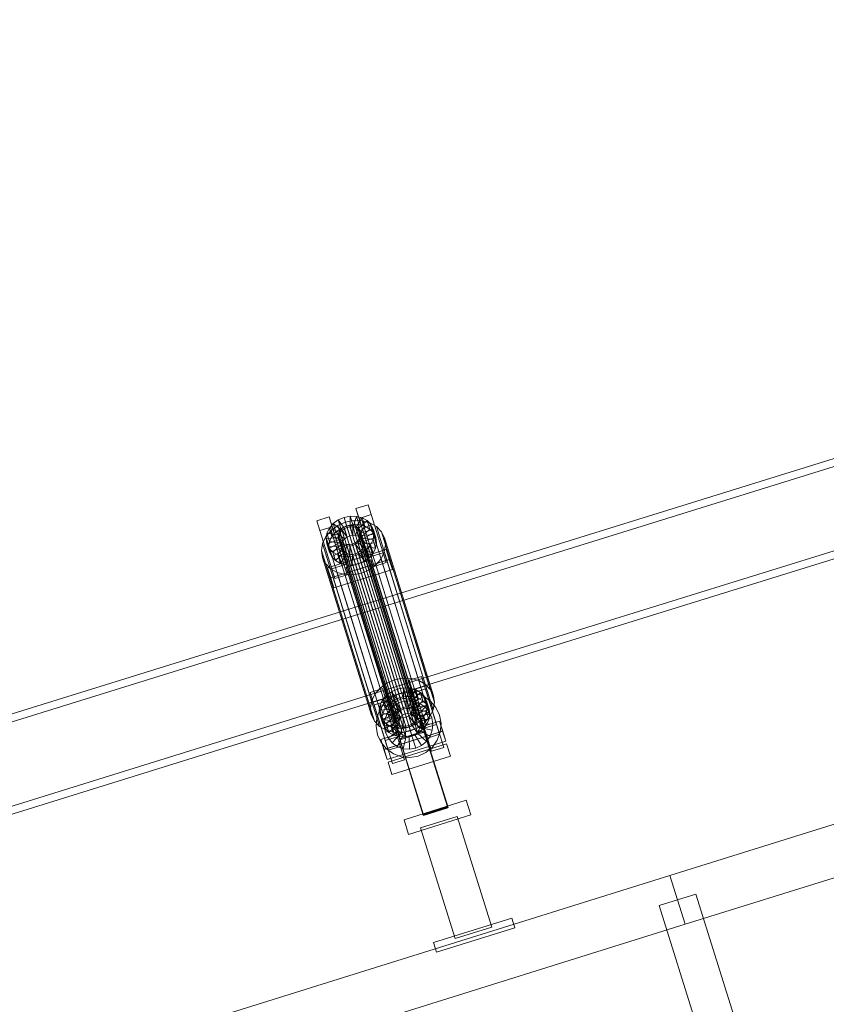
# Model space of a CAD drawing. Header units: millimetres. Extents: x -4395 to 65662, y -65530 to 6847.
# Tile 823 of 1034: x 22267 to 22898, y 2570 to 3340. Entities that reach past the tile are written whole.
import ezdxf

# ---------------------------------------------------------------- set-up
doc = ezdxf.new("R2010")
doc.units = ezdxf.units.MM
doc.layers.add('COTAS_P', color=1, linetype='Continuous', lineweight=0)
doc.layers.add('lateral_C02', color=7, linetype='Continuous', lineweight=0)
doc.dimstyles.new('R19_100', dxfattribs={"dimtxt": 250, "dimasz": 150, "dimexe": 150, "dimexo": 80, "dimgap": 100, "dimtad": 1, "dimtih": 1, "dimtoh": 1, "dimdsep": 46, "dimcen": 0.09, "dimadec": 0, "dimazin": 0, "dimtfac": 1, "dimtdec": 4, "dimtofl": 0, "dimtmove": 0, "dimatfit": 3, "dimfxl": 1, "dimtolj": 1, "dimtzin": 0, "dimarcsym": 0})

# ---------------------------------------------------------------- blocks, each defined once
blk = doc.blocks.new('DIM_R33_4')
at = {"layer": 'COTAS_P'}
for p, q in [((15248.37, 1279.09), (24311.82, 4109.09)), ((24311.82, 4109.09), (24155.23, 4107.34)), ((24311.82, 4109.09), (24182.05, 4021.43)), ((24580.07, 3250), (24311.82, 4109.09)), ((15248.37, 1279.09), (15378.14, 1366.76)), ((15248.37, 1279.09), (15404.97, 1280.85)), ((15516.62, 420), (15248.37, 1279.09))]:
    blk.add_line(p, q, dxfattribs=at)
blk.add_text('9495 P', height=250, rotation=17.34062, dxfattribs=at).set_placement((19750.29, 2789.55))

msp = doc.modelspace()

# ---------------------------------------------------------------- linework, layer by layer
at = {"layer": 'lateral_C02'}
for p, q in [((22775.666, 2670.874), (23921.126, 3028.536)), ((22971.369, 3017.526), (22541.592, 2884.136)), ((22543.371, 2878.406), (22973.147, 3011.796)), ((22787.589, 2632.692), (23933.048, 2990.354)), ((22530.265, 2957.58), (22539.81, 2960.56)), ((22532.645, 2949.911), (22530.265, 2957.58)), ((22530.265, 2957.58), (22542.015, 2920.057)), ((22539.81, 2960.56), (22542.191, 2952.891)), ((22551.561, 2923.038), (22539.81, 2960.56)), ((22499.719, 2948.042), (22509.265, 2951.023)), ((22502.1, 2940.373), (22499.719, 2948.042)), ((22499.719, 2948.042), (22511.47, 2910.52)), ((22509.265, 2951.023), (22511.645, 2943.353)), ((22521.015, 2913.5), (22509.265, 2951.023)), ((22512.469, 2945.805), (22516.379, 2948.655)), ((22516.379, 2948.655), (22520.914, 2950.627)), ((22521.214, 2941.875), (22516.379, 2948.655)), ((22516.379, 2948.655), (22518.419, 2942.081)), ((22520.914, 2950.627), (22525.767, 2951.586)), ((22523.362, 2942.809), (22520.914, 2950.627)), ((22520.914, 2950.627), (22522.954, 2944.053)), ((22522.068, 2946.865), (22528.555, 2948.148)), ((22525.661, 2943.264), (22525.767, 2951.586)), ((22525.767, 2951.586), (22530.605, 2951.468)), ((22525.767, 2951.586), (22527.807, 2945.013)), ((22527.953, 2943.208), (22530.605, 2951.468)), ((22528.555, 2948.148), (22535.024, 2947.99)), ((22528.555, 2948.148), (22566.81, 2824.893)), ((22530.082, 2942.646), (22535.101, 2950.281)), ((22530.605, 2951.468), (22535.101, 2950.281)), ((22530.605, 2951.468), (22532.646, 2944.895)), ((22531.904, 2941.615), (22538.946, 2948.105)), ((22542.191, 2952.891), (22532.645, 2949.911)), ((22544.396, 2912.388), (22532.645, 2949.911)), ((22535.024, 2947.99), (22541.033, 2946.402)), ((22535.024, 2947.99), (22573.278, 2824.735)), ((22535.101, 2950.281), (22538.946, 2948.105)), ((22535.101, 2950.281), (22537.141, 2943.707)), ((22538.946, 2948.105), (22541.88, 2945.088)), ((22538.946, 2948.105), (22540.987, 2941.531)), ((22542.191, 2952.891), (22553.941, 2915.369)), ((22561.995, 2818.4), (22991.771, 2951.791)), ((22511.645, 2943.353), (22502.1, 2940.373)), ((22513.85, 2902.851), (22502.1, 2940.373)), ((22506.745, 2935.696), (22510.778, 2940.419)), ((22507.533, 2938.296), (22509.452, 2942.272)), ((22509.452, 2942.272), (22512.469, 2945.805)), ((22517.933, 2938.852), (22509.452, 2942.272)), ((22509.452, 2942.272), (22511.492, 2935.698)), ((22510.778, 2940.419), (22516.004, 2944.229)), ((22510.778, 2940.419), (22549.033, 2817.165)), ((22511.645, 2943.353), (22523.396, 2905.831)), ((22519.362, 2940.526), (22512.469, 2945.805)), ((22512.469, 2945.805), (22514.509, 2939.232)), ((22518.419, 2942.081), (22514.509, 2939.232)), ((22516.004, 2944.229), (22522.068, 2946.865)), ((22516.004, 2944.229), (22554.259, 2820.974)), ((22516.684, 2938.064), (22517.593, 2939.948)), ((22517.593, 2939.948), (22519.022, 2941.621)), ((22517.593, 2939.948), (22561.968, 2796.972)), ((22519.362, 2940.526), (22517.933, 2938.852)), ((22522.954, 2944.053), (22518.419, 2942.081)), ((22518.419, 2942.081), (22523.254, 2935.302)), ((22519.022, 2941.621), (22520.874, 2942.971)), ((22519.022, 2941.621), (22563.397, 2798.646)), ((22521.214, 2941.875), (22519.362, 2940.526)), ((22521.402, 2933.952), (22519.362, 2940.526)), ((22520.874, 2942.971), (22523.022, 2943.905)), ((22520.874, 2942.971), (22565.249, 2799.996)), ((22523.362, 2942.809), (22521.214, 2941.875)), ((22523.254, 2935.302), (22521.214, 2941.875)), ((22522.068, 2946.865), (22560.322, 2823.61)), ((22527.807, 2945.013), (22522.954, 2944.053)), ((22522.954, 2944.053), (22525.402, 2936.236)), ((22523.022, 2943.905), (22525.321, 2944.36)), ((22523.022, 2943.905), (22567.398, 2800.93)), ((22525.661, 2943.264), (22523.362, 2942.809)), ((22525.402, 2936.236), (22523.362, 2942.809)), ((22525.321, 2944.36), (22527.613, 2944.304)), ((22525.321, 2944.36), (22569.696, 2801.384)), ((22527.953, 2943.208), (22525.661, 2943.264)), ((22527.701, 2936.69), (22525.661, 2943.264)), ((22527.613, 2944.304), (22529.742, 2943.741)), ((22527.613, 2944.304), (22571.988, 2801.328)), ((22527.807, 2945.013), (22527.701, 2936.69)), ((22532.646, 2944.895), (22527.807, 2945.013)), ((22530.082, 2942.646), (22527.953, 2943.208)), ((22529.993, 2936.634), (22527.953, 2943.208)), ((22529.742, 2943.741), (22531.564, 2942.71)), ((22529.742, 2943.741), (22574.118, 2800.766)), ((22532.646, 2944.895), (22529.993, 2936.634)), ((22531.904, 2941.615), (22530.082, 2942.646)), ((22532.122, 2936.072), (22530.082, 2942.646)), ((22531.564, 2942.71), (22532.953, 2941.281)), ((22531.564, 2942.71), (22575.939, 2799.735)), ((22533.293, 2940.186), (22531.904, 2941.615)), ((22533.944, 2935.041), (22531.904, 2941.615)), ((22537.141, 2943.707), (22532.122, 2936.072)), ((22537.141, 2943.707), (22532.646, 2944.895)), ((22532.953, 2941.281), (22533.816, 2939.552)), ((22532.953, 2941.281), (22577.329, 2798.306)), ((22533.293, 2940.186), (22541.88, 2945.088)), ((22534.156, 2938.456), (22533.293, 2940.186)), ((22535.334, 2933.612), (22533.293, 2940.186)), ((22533.816, 2939.552), (22534.094, 2937.64)), ((22578.192, 2796.577), (22533.816, 2939.552)), ((22540.987, 2941.531), (22533.944, 2935.041)), ((22543.702, 2941.437), (22534.156, 2938.456)), ((22540.987, 2941.531), (22537.141, 2943.707)), ((22543.92, 2938.515), (22540.987, 2941.531)), ((22541.033, 2946.402), (22546.174, 2943.493)), ((22541.033, 2946.402), (22579.288, 2823.148)), ((22541.88, 2945.088), (22543.702, 2941.437)), ((22541.88, 2945.088), (22543.92, 2938.515)), ((22545.742, 2934.863), (22543.702, 2941.437)), ((22543.702, 2941.437), (22544.288, 2937.4)), ((22546.174, 2943.493), (22550.096, 2939.461)), ((22546.174, 2943.493), (22584.429, 2820.239)), ((22550.096, 2939.461), (22552.531, 2934.58)), ((22550.096, 2939.461), (22588.35, 2816.206)), ((22993.55, 2946.06), (22563.773, 2812.67)), ((22504.179, 2930.381), (22506.745, 2935.696)), ((22506.745, 2935.696), (22544.999, 2812.441)), ((22506.843, 2934.148), (22507.533, 2938.296)), ((22516.697, 2935.004), (22506.843, 2934.148)), ((22506.843, 2934.148), (22508.883, 2927.574)), ((22507.429, 2930.111), (22506.843, 2934.148)), ((22516.974, 2933.091), (22507.429, 2930.111)), ((22517.024, 2936.969), (22507.533, 2938.296)), ((22507.533, 2938.296), (22509.573, 2931.722)), ((22511.492, 2935.698), (22509.573, 2931.722)), ((22514.509, 2939.232), (22511.492, 2935.698)), ((22511.492, 2935.698), (22519.973, 2932.278)), ((22514.509, 2939.232), (22521.402, 2933.952)), ((22516.357, 2936.099), (22516.684, 2938.064)), ((22516.634, 2934.187), (22516.357, 2936.099)), ((22516.357, 2936.099), (22560.732, 2793.124)), ((22517.497, 2932.458), (22516.634, 2934.187)), ((22516.634, 2934.187), (22561.01, 2791.212)), ((22516.684, 2938.064), (22561.059, 2795.089)), ((22517.024, 2936.969), (22516.697, 2935.004)), ((22518.737, 2928.43), (22516.697, 2935.004)), ((22516.697, 2935.004), (22516.974, 2933.091)), ((22519.015, 2926.518), (22516.974, 2933.091)), ((22516.974, 2933.091), (22517.837, 2931.362)), ((22517.933, 2938.852), (22517.024, 2936.969)), ((22519.064, 2930.395), (22517.024, 2936.969)), ((22518.887, 2931.029), (22517.497, 2932.458)), ((22517.497, 2932.458), (22561.873, 2789.482)), ((22519.973, 2932.278), (22517.933, 2938.852)), ((22519.064, 2930.395), (22519.973, 2932.278)), ((22519.973, 2932.278), (22521.402, 2933.952)), ((22521.402, 2933.952), (22523.254, 2935.302)), ((22523.254, 2935.302), (22525.402, 2936.236)), ((22525.402, 2936.236), (22527.701, 2936.69)), ((22527.701, 2936.69), (22529.993, 2936.634)), ((22531.429, 2932.118), (22529.577, 2930.768)), ((22529.993, 2936.634), (22532.122, 2936.072)), ((22532.858, 2933.791), (22531.429, 2932.118)), ((22531.429, 2932.118), (22575.804, 2789.143)), ((22531.769, 2931.022), (22533.198, 2932.696)), ((22532.122, 2936.072), (22533.944, 2935.041)), ((22533.767, 2935.675), (22532.858, 2933.791)), ((22532.858, 2933.791), (22577.233, 2790.816)), ((22533.198, 2932.696), (22534.107, 2934.579)), ((22533.198, 2932.696), (22541.679, 2929.276)), ((22535.238, 2926.122), (22533.198, 2932.696)), ((22534.094, 2937.64), (22533.767, 2935.675)), ((22533.767, 2935.675), (22578.142, 2792.7)), ((22533.944, 2935.041), (22535.334, 2933.612)), ((22534.094, 2937.64), (22578.469, 2794.664)), ((22534.107, 2934.579), (22534.434, 2936.544)), ((22534.107, 2934.579), (22543.598, 2933.252)), ((22536.147, 2928.006), (22534.107, 2934.579)), ((22534.156, 2938.456), (22536.197, 2931.883)), ((22534.434, 2936.544), (22534.156, 2938.456)), ((22534.434, 2936.544), (22544.288, 2937.4)), ((22536.474, 2929.97), (22534.434, 2936.544)), ((22543.92, 2938.515), (22535.334, 2933.612)), ((22535.334, 2933.612), (22536.197, 2931.883)), ((22536.197, 2931.883), (22545.742, 2934.863)), ((22536.197, 2931.883), (22536.474, 2929.97)), ((22543.598, 2933.252), (22541.679, 2929.276)), ((22544.288, 2937.4), (22543.598, 2933.252)), ((22543.598, 2933.252), (22545.638, 2926.678)), ((22545.742, 2934.863), (22543.92, 2938.515)), ((22544.288, 2937.4), (22546.328, 2930.826)), ((22546.328, 2930.826), (22545.742, 2934.863)), ((22552.531, 2934.58), (22553.314, 2929.183)), ((22590.786, 2811.325), (22552.531, 2934.58)), ((22503.257, 2924.836), (22504.179, 2930.381)), ((22504.04, 2919.439), (22503.257, 2924.836)), ((22503.257, 2924.836), (22541.512, 2801.581)), ((22504.179, 2930.381), (22542.434, 2807.126)), ((22507.429, 2930.111), (22509.469, 2923.537)), ((22509.251, 2926.46), (22507.429, 2930.111)), ((22508.117, 2911.189), (22553.935, 2925.495)), ((22509.573, 2931.722), (22508.883, 2927.574)), ((22508.883, 2927.574), (22518.737, 2928.43)), ((22508.883, 2927.574), (22509.469, 2923.537)), ((22517.837, 2931.362), (22509.251, 2926.46)), ((22509.251, 2926.46), (22511.291, 2919.886)), ((22512.184, 2923.443), (22509.251, 2926.46)), ((22509.469, 2923.537), (22519.015, 2926.518)), ((22509.573, 2931.722), (22519.064, 2930.395)), ((22511.291, 2919.886), (22519.878, 2924.788)), ((22519.227, 2929.933), (22512.184, 2923.443)), ((22521.049, 2928.902), (22516.03, 2921.267)), ((22519.878, 2924.788), (22517.837, 2931.362)), ((22517.837, 2931.362), (22519.227, 2929.933)), ((22518.737, 2928.43), (22519.064, 2930.395)), ((22519.015, 2926.518), (22518.737, 2928.43)), ((22520.709, 2929.998), (22518.887, 2931.029)), ((22518.887, 2931.029), (22563.262, 2788.053)), ((22519.878, 2924.788), (22519.015, 2926.518)), ((22521.267, 2923.36), (22519.227, 2929.933)), ((22519.227, 2929.933), (22521.049, 2928.902)), ((22521.267, 2923.36), (22519.878, 2924.788)), ((22523.178, 2928.34), (22520.525, 2920.08)), ((22522.838, 2929.435), (22520.709, 2929.998)), ((22520.709, 2929.998), (22565.084, 2787.023)), ((22523.089, 2922.329), (22521.049, 2928.902)), ((22521.049, 2928.902), (22523.178, 2928.34)), ((22525.13, 2929.38), (22522.838, 2929.435)), ((22522.838, 2929.435), (22567.213, 2786.46)), ((22525.218, 2921.766), (22523.178, 2928.34)), ((22523.178, 2928.34), (22525.47, 2928.284)), ((22527.429, 2929.834), (22525.13, 2929.38)), ((22525.13, 2929.38), (22569.505, 2786.404)), ((22525.47, 2928.284), (22525.364, 2919.962)), ((22525.47, 2928.284), (22527.769, 2928.738)), ((22527.51, 2921.71), (22525.47, 2928.284)), ((22529.577, 2930.768), (22527.429, 2929.834)), ((22527.429, 2929.834), (22571.804, 2786.859)), ((22527.769, 2928.738), (22529.917, 2929.672)), ((22527.769, 2928.738), (22530.217, 2920.921)), ((22529.809, 2922.165), (22527.769, 2928.738)), ((22529.577, 2930.768), (22573.952, 2787.793)), ((22529.917, 2929.672), (22531.769, 2931.022)), ((22529.917, 2929.672), (22534.752, 2922.893)), ((22531.957, 2923.099), (22529.917, 2929.672)), ((22531.769, 2931.022), (22538.662, 2925.743)), ((22533.809, 2924.449), (22531.769, 2931.022)), ((22533.809, 2924.449), (22531.957, 2923.099)), ((22535.238, 2926.122), (22533.809, 2924.449)), ((22540.702, 2919.169), (22533.809, 2924.449)), ((22538.662, 2925.743), (22534.752, 2922.893)), ((22536.147, 2928.006), (22535.238, 2926.122)), ((22543.719, 2922.702), (22535.238, 2926.122)), ((22536.474, 2929.97), (22536.147, 2928.006)), ((22545.638, 2926.678), (22536.147, 2928.006)), ((22546.328, 2930.826), (22536.474, 2929.97)), ((22541.679, 2929.276), (22538.662, 2925.743)), ((22538.662, 2925.743), (22540.702, 2919.169)), ((22541.679, 2929.276), (22543.719, 2922.702)), ((22543.719, 2922.702), (22545.638, 2926.678)), ((22545.638, 2926.678), (22546.328, 2930.826)), ((22553.314, 2929.183), (22552.392, 2923.638)), ((22553.314, 2929.183), (22591.569, 2805.928)), ((22553.935, 2925.495), (22556.315, 2917.826)), ((22556.383, 2917.678), (22553.935, 2925.495)), ((22506.476, 2914.558), (22504.04, 2919.439)), ((22504.04, 2919.439), (22542.295, 2796.184)), ((22509.469, 2923.537), (22511.291, 2919.886)), ((22556.315, 2917.826), (22510.497, 2903.52)), ((22556.383, 2917.678), (22510.565, 2903.372)), ((22511.291, 2919.886), (22514.225, 2916.87)), ((22512.184, 2923.443), (22514.225, 2916.87)), ((22516.03, 2921.267), (22512.184, 2923.443)), ((22514.225, 2916.87), (22521.267, 2923.36)), ((22514.225, 2916.87), (22518.07, 2914.694)), ((22516.03, 2921.267), (22518.07, 2914.694)), ((22520.525, 2920.08), (22516.03, 2921.267)), ((22518.07, 2914.694), (22523.089, 2922.329)), ((22520.525, 2920.08), (22522.566, 2913.506)), ((22525.364, 2919.962), (22520.525, 2920.08)), ((22523.089, 2922.329), (22521.267, 2923.36)), ((22522.566, 2913.506), (22525.218, 2921.766)), ((22522.633, 2911.649), (22541.723, 2917.61)), ((22541.799, 2917.367), (22522.709, 2911.405)), ((22525.218, 2921.766), (22523.089, 2922.329)), ((22527.51, 2921.71), (22525.218, 2921.766)), ((22530.217, 2920.921), (22525.364, 2919.962)), ((22525.364, 2919.962), (22527.404, 2913.388)), ((22527.404, 2913.388), (22527.51, 2921.71)), ((22529.809, 2922.165), (22527.51, 2921.71)), ((22531.957, 2923.099), (22529.809, 2922.165)), ((22532.257, 2914.348), (22529.809, 2922.165)), ((22534.752, 2922.893), (22530.217, 2920.921)), ((22530.217, 2920.921), (22532.257, 2914.348)), ((22536.792, 2916.319), (22531.957, 2923.099)), ((22534.752, 2922.893), (22536.792, 2916.319)), ((22536.792, 2916.319), (22540.702, 2919.169)), ((22540.702, 2919.169), (22543.719, 2922.702)), ((22541.723, 2917.61), (22541.799, 2917.367)), ((22602.116, 2724.205), (22541.723, 2917.61)), ((22541.799, 2917.367), (22602.192, 2723.962)), ((22551.561, 2923.038), (22542.015, 2920.057)), ((22542.015, 2920.057), (22544.396, 2912.388)), ((22549.827, 2918.322), (22545.793, 2913.599)), ((22552.392, 2923.638), (22549.827, 2918.322)), ((22549.827, 2918.322), (22588.081, 2795.068)), ((22553.941, 2915.369), (22551.561, 2923.038)), ((22552.392, 2923.638), (22590.647, 2800.383)), ((22556.315, 2917.826), (22558.763, 2910.009)), ((22558.763, 2910.009), (22556.383, 2917.678)), ((22510.397, 2910.525), (22506.476, 2914.558)), ((22506.476, 2914.558), (22544.73, 2791.303)), ((22510.497, 2903.52), (22508.117, 2911.189)), ((22508.117, 2911.189), (22510.565, 2903.372)), ((22515.538, 2907.616), (22510.397, 2910.525)), ((22510.397, 2910.525), (22548.652, 2787.271)), ((22521.015, 2913.5), (22511.47, 2910.52)), ((22511.47, 2910.52), (22513.85, 2902.851)), ((22512.945, 2895.703), (22558.763, 2910.009)), ((22518.07, 2914.694), (22522.566, 2913.506)), ((22523.396, 2905.831), (22521.015, 2913.5)), ((22522.566, 2913.506), (22527.404, 2913.388)), ((22522.709, 2911.405), (22522.633, 2911.649)), ((22583.026, 2718.244), (22522.633, 2911.649)), ((22583.101, 2718), (22522.709, 2911.405)), ((22527.404, 2913.388), (22532.257, 2914.348)), ((22532.257, 2914.348), (22536.792, 2916.319)), ((22540.567, 2909.789), (22534.504, 2907.154)), ((22545.793, 2913.599), (22540.567, 2909.789)), ((22540.567, 2909.789), (22578.822, 2786.535)), ((22544.396, 2912.388), (22553.941, 2915.369)), ((22545.793, 2913.599), (22584.048, 2790.344)), ((22512.945, 2895.703), (22510.497, 2903.52)), ((22510.565, 2903.372), (22512.945, 2895.703)), ((22513.85, 2902.851), (22523.396, 2905.831)), ((22521.548, 2906.028), (22515.538, 2907.616)), ((22515.538, 2907.616), (22553.793, 2784.361)), ((22528.017, 2905.871), (22521.548, 2906.028)), ((22521.548, 2906.028), (22559.803, 2782.774)), ((22534.504, 2907.154), (22528.017, 2905.871)), ((22528.017, 2905.871), (22566.271, 2782.616)), ((22534.504, 2907.154), (22572.758, 2783.899)), ((22541.592, 2884.136), (21968.557, 2706.282)), ((21970.336, 2700.552), (22543.371, 2878.406)), ((22561.995, 2818.4), (22541.592, 2884.136)), ((22541.592, 2884.136), (22543.371, 2878.406)), ((22543.371, 2878.406), (22563.773, 2812.67)), ((22566.81, 2824.893), (22560.322, 2823.61)), ((22573.278, 2824.735), (22566.81, 2824.893)), ((22571.92, 2823.369), (22581.466, 2826.35)), ((22579.288, 2823.148), (22573.278, 2824.735)), ((22581.466, 2826.35), (22583.846, 2818.681)), ((22593.216, 2788.827), (22581.466, 2826.35)), ((21988.96, 2640.547), (22561.995, 2818.4)), ((22541.374, 2813.832), (22550.92, 2816.812)), ((22549.033, 2817.165), (22544.999, 2812.441)), ((22554.259, 2820.974), (22549.033, 2817.165)), ((22550.92, 2816.812), (22553.3, 2809.143)), ((22562.671, 2779.29), (22550.92, 2816.812)), ((22560.322, 2823.61), (22554.259, 2820.974)), ((22558.034, 2814.444), (22562.569, 2816.416)), ((22562.569, 2816.416), (22567.422, 2817.376)), ((22565.017, 2808.599), (22562.569, 2816.416)), ((22562.569, 2816.416), (22564.609, 2809.842)), ((22567.316, 2809.053), (22567.422, 2817.376)), ((22567.422, 2817.376), (22572.261, 2817.258)), ((22567.422, 2817.376), (22569.462, 2810.802)), ((22569.608, 2808.997), (22572.261, 2817.258)), ((22574.3, 2815.7), (22571.92, 2823.369)), ((22571.92, 2823.369), (22583.671, 2785.847)), ((22572.261, 2817.258), (22576.756, 2816.07)), ((22572.261, 2817.258), (22574.301, 2810.684)), ((22583.846, 2818.681), (22574.3, 2815.7)), ((22574.989, 2813.658), (22584.534, 2816.638)), ((22584.429, 2820.239), (22579.288, 2823.148)), ((22583.846, 2818.681), (22595.596, 2781.158)), ((22588.35, 2816.206), (22584.429, 2820.239)), ((22598.841, 2770.82), (22584.534, 2816.638)), ((22563.773, 2812.67), (21990.738, 2634.816)), ((22543.755, 2806.162), (22541.374, 2813.832)), ((22541.374, 2813.832), (22553.125, 2776.309)), ((22544.999, 2812.441), (22542.434, 2807.126)), ((22553.3, 2809.143), (22543.755, 2806.162)), ((22551.107, 2808.061), (22554.124, 2811.595)), ((22552.665, 2805.636), (22557.756, 2809.884)), ((22553.3, 2809.143), (22565.051, 2771.62)), ((22554.124, 2811.595), (22558.034, 2814.444)), ((22561.017, 2806.315), (22554.124, 2811.595)), ((22554.124, 2811.595), (22556.164, 2805.021)), ((22557.756, 2809.884), (22563.773, 2812.67)), ((22562.869, 2807.665), (22558.034, 2814.444)), ((22558.034, 2814.444), (22560.074, 2807.871)), ((22564.609, 2809.842), (22560.074, 2807.871)), ((22563.773, 2812.67), (22570.307, 2813.803)), ((22569.462, 2810.802), (22564.609, 2809.842)), ((22564.609, 2809.842), (22567.058, 2802.025)), ((22567.316, 2809.053), (22565.017, 2808.599)), ((22569.608, 2808.997), (22567.316, 2809.053)), ((22569.356, 2802.48), (22567.316, 2809.053)), ((22569.462, 2810.802), (22569.356, 2802.48)), ((22574.301, 2810.684), (22569.462, 2810.802)), ((22571.737, 2808.435), (22569.608, 2808.997)), ((22571.648, 2802.424), (22569.608, 2808.997)), ((22570.307, 2813.803), (22576.91, 2813.207)), ((22574.301, 2810.684), (22571.648, 2802.424)), ((22571.737, 2808.435), (22576.756, 2816.07)), ((22573.559, 2807.404), (22580.601, 2813.894)), ((22578.796, 2809.497), (22573.778, 2801.861)), ((22586.051, 2778.178), (22574.3, 2815.7)), ((22578.796, 2809.497), (22574.301, 2810.684)), ((22574.948, 2805.975), (22583.535, 2810.878)), ((22574.989, 2813.658), (22589.295, 2767.839)), ((22576.756, 2816.07), (22580.601, 2813.894)), ((22576.756, 2816.07), (22578.796, 2809.497)), ((22576.91, 2813.207), (22583.135, 2810.922)), ((22582.642, 2807.32), (22578.796, 2809.497)), ((22580.601, 2813.894), (22583.535, 2810.878)), ((22580.601, 2813.894), (22582.642, 2807.32)), ((22583.135, 2810.922), (22588.556, 2807.103)), ((22583.535, 2810.878), (22585.357, 2807.226)), ((22583.535, 2810.878), (22585.575, 2804.304)), ((22590.786, 2811.325), (22588.35, 2816.206)), ((22591.569, 2805.928), (22590.786, 2811.325)), ((22542.434, 2807.126), (22541.512, 2801.581)), ((22541.512, 2801.581), (22542.295, 2796.184)), ((22555.505, 2768.64), (22543.755, 2806.162)), ((22544.443, 2804.12), (22553.989, 2807.1)), ((22544.443, 2804.12), (22558.75, 2758.302)), ((22548.498, 2799.938), (22549.188, 2804.085)), ((22548.847, 2800.215), (22552.665, 2805.636)), ((22549.188, 2804.085), (22551.107, 2808.061)), ((22558.679, 2802.758), (22549.188, 2804.085)), ((22549.188, 2804.085), (22551.229, 2797.512)), ((22559.588, 2804.641), (22551.107, 2808.061)), ((22551.107, 2808.061), (22553.147, 2801.488)), ((22553.147, 2801.488), (22551.229, 2797.512)), ((22556.164, 2805.021), (22553.147, 2801.488)), ((22553.147, 2801.488), (22561.628, 2798.068)), ((22568.295, 2761.282), (22553.989, 2807.1)), ((22554.515, 2797.244), (22557.371, 2801.299)), ((22560.074, 2807.871), (22556.164, 2805.021)), ((22556.164, 2805.021), (22563.057, 2799.741)), ((22557.371, 2801.299), (22561.18, 2804.477)), ((22564.725, 2794.523), (22557.371, 2801.299)), ((22558.679, 2802.758), (22558.352, 2800.793)), ((22559.588, 2804.641), (22558.679, 2802.758)), ((22560.719, 2796.184), (22558.679, 2802.758)), ((22561.017, 2806.315), (22559.588, 2804.641)), ((22561.628, 2798.068), (22559.588, 2804.641)), ((22560.074, 2807.871), (22564.909, 2801.091)), ((22562.869, 2807.665), (22561.017, 2806.315)), ((22563.057, 2799.741), (22561.017, 2806.315)), ((22561.18, 2804.477), (22565.681, 2806.561)), ((22566.529, 2796.028), (22561.18, 2804.477)), ((22565.017, 2808.599), (22562.869, 2807.665)), ((22564.909, 2801.091), (22562.869, 2807.665)), ((22563.057, 2799.741), (22564.909, 2801.091)), ((22564.909, 2801.091), (22567.058, 2802.025)), ((22567.058, 2802.025), (22565.017, 2808.599)), ((22567.398, 2800.93), (22565.249, 2799.996)), ((22565.681, 2806.561), (22570.568, 2807.409)), ((22568.661, 2797.015), (22565.681, 2806.561)), ((22567.058, 2802.025), (22569.356, 2802.48)), ((22569.696, 2801.384), (22567.398, 2800.93)), ((22569.356, 2802.48), (22571.648, 2802.424)), ((22571.988, 2801.328), (22569.696, 2801.384)), ((22570.976, 2797.417), (22570.568, 2807.409)), ((22570.568, 2807.409), (22575.508, 2806.962)), ((22571.648, 2802.424), (22573.778, 2801.861)), ((22573.559, 2807.404), (22571.737, 2808.435)), ((22573.778, 2801.861), (22571.737, 2808.435)), ((22574.118, 2800.766), (22571.988, 2801.328)), ((22573.316, 2797.206), (22575.508, 2806.962)), ((22574.948, 2805.975), (22573.559, 2807.404)), ((22575.599, 2800.831), (22573.559, 2807.404)), ((22573.778, 2801.861), (22575.599, 2800.831)), ((22575.811, 2804.246), (22574.948, 2805.975)), ((22576.989, 2799.402), (22574.948, 2805.975)), ((22575.508, 2806.962), (22580.164, 2805.253)), ((22575.522, 2796.396), (22580.164, 2805.253)), ((22582.642, 2807.32), (22575.599, 2800.831)), ((22575.762, 2800.369), (22576.089, 2802.334)), ((22585.357, 2807.226), (22575.811, 2804.246)), ((22575.811, 2804.246), (22577.852, 2797.672)), ((22576.089, 2802.334), (22575.811, 2804.246)), ((22576.089, 2802.334), (22585.943, 2803.189)), ((22578.129, 2795.76), (22576.089, 2802.334)), ((22585.575, 2804.304), (22576.989, 2799.402)), ((22577.443, 2795.043), (22584.219, 2802.397)), ((22580.164, 2805.253), (22584.219, 2802.397)), ((22585.575, 2804.304), (22582.642, 2807.32)), ((22584.219, 2802.397), (22587.397, 2798.588)), ((22585.943, 2803.189), (22585.253, 2799.041)), ((22587.397, 2800.653), (22585.357, 2807.226)), ((22585.357, 2807.226), (22585.943, 2803.189)), ((22587.397, 2800.653), (22585.575, 2804.304)), ((22585.943, 2803.189), (22587.983, 2796.616)), ((22588.556, 2807.103), (22592.804, 2802.012)), ((22590.647, 2800.383), (22591.569, 2805.928)), ((22592.804, 2802.012), (22595.589, 2795.995)), ((22542.295, 2796.184), (22544.73, 2791.303)), ((22545.965, 2787.387), (22546.561, 2793.991)), ((22546.561, 2793.991), (22548.847, 2800.215)), ((22558.352, 2800.793), (22548.498, 2799.938)), ((22548.498, 2799.938), (22550.538, 2793.364)), ((22549.084, 2795.9), (22548.498, 2799.938)), ((22558.63, 2798.881), (22549.084, 2795.9)), ((22549.084, 2795.9), (22551.124, 2789.327)), ((22550.906, 2792.249), (22549.084, 2795.9)), ((22551.229, 2797.512), (22550.538, 2793.364)), ((22550.538, 2793.364), (22560.392, 2794.22)), ((22550.538, 2793.364), (22551.124, 2789.327)), ((22559.493, 2797.151), (22550.906, 2792.249)), ((22551.229, 2797.512), (22560.719, 2796.184)), ((22552.806, 2792.588), (22554.515, 2797.244)), ((22560.882, 2795.723), (22553.84, 2789.233)), ((22563.372, 2792.602), (22554.515, 2797.244)), ((22562.704, 2794.692), (22557.685, 2787.057)), ((22560.392, 2794.22), (22558.352, 2800.793)), ((22558.352, 2800.793), (22558.63, 2798.881)), ((22560.67, 2792.307), (22558.63, 2798.881)), ((22558.63, 2798.881), (22559.493, 2797.151)), ((22561.533, 2790.578), (22559.493, 2797.151)), ((22559.493, 2797.151), (22560.882, 2795.723)), ((22560.392, 2794.22), (22560.719, 2796.184)), ((22560.67, 2792.307), (22560.392, 2794.22)), ((22560.719, 2796.184), (22561.628, 2798.068)), ((22561.059, 2795.089), (22560.732, 2793.124)), ((22562.922, 2789.149), (22560.882, 2795.723)), ((22560.882, 2795.723), (22562.704, 2794.692)), ((22561.968, 2796.972), (22561.059, 2795.089)), ((22561.628, 2798.068), (22563.057, 2799.741)), ((22563.397, 2798.646), (22561.968, 2796.972)), ((22564.833, 2794.129), (22562.18, 2785.869)), ((22564.744, 2788.118), (22562.704, 2794.692)), ((22562.704, 2794.692), (22564.833, 2794.129)), ((22563.372, 2792.602), (22564.725, 2794.523)), ((22565.249, 2799.996), (22563.397, 2798.646)), ((22564.725, 2794.523), (22566.529, 2796.028)), ((22566.873, 2787.556), (22564.833, 2794.129)), ((22564.833, 2794.129), (22567.125, 2794.073)), ((22566.529, 2796.028), (22568.661, 2797.015)), ((22567.125, 2794.073), (22567.019, 2785.751)), ((22567.125, 2794.073), (22569.424, 2794.528)), ((22569.165, 2787.5), (22567.125, 2794.073)), ((22568.661, 2797.015), (22570.976, 2797.417)), ((22569.424, 2794.528), (22571.572, 2795.462)), ((22569.424, 2794.528), (22571.872, 2786.711)), ((22571.464, 2787.954), (22569.424, 2794.528)), ((22570.976, 2797.417), (22573.316, 2797.206)), ((22571.572, 2795.462), (22573.424, 2796.812)), ((22571.572, 2795.462), (22576.407, 2788.683)), ((22573.612, 2788.888), (22571.572, 2795.462)), ((22573.316, 2797.206), (22575.522, 2796.396)), ((22573.424, 2796.812), (22574.853, 2798.485)), ((22573.424, 2796.812), (22580.317, 2791.532)), ((22575.464, 2790.238), (22573.424, 2796.812)), ((22575.939, 2799.735), (22574.118, 2800.766)), ((22574.853, 2798.485), (22575.762, 2800.369)), ((22574.853, 2798.485), (22583.334, 2795.065)), ((22576.893, 2791.912), (22574.853, 2798.485)), ((22575.522, 2796.396), (22577.443, 2795.043)), ((22575.599, 2800.831), (22576.989, 2799.402)), ((22575.762, 2800.369), (22585.253, 2799.041)), ((22577.802, 2793.795), (22575.762, 2800.369)), ((22577.329, 2798.306), (22575.939, 2799.735)), ((22577.802, 2793.795), (22576.893, 2791.912)), ((22576.989, 2799.402), (22577.852, 2797.672)), ((22578.192, 2796.577), (22577.329, 2798.306)), ((22577.443, 2795.043), (22578.948, 2793.239)), ((22578.129, 2795.76), (22577.802, 2793.795)), ((22587.293, 2792.468), (22577.802, 2793.795)), ((22577.852, 2797.672), (22587.397, 2800.653)), ((22577.852, 2797.672), (22578.129, 2795.76)), ((22587.983, 2796.616), (22578.129, 2795.76)), ((22578.142, 2792.7), (22578.469, 2794.664)), ((22578.469, 2794.664), (22578.192, 2796.577)), ((22578.948, 2793.239), (22587.397, 2798.588)), ((22578.948, 2793.239), (22579.935, 2791.107)), ((22589.48, 2794.087), (22579.935, 2791.107)), ((22583.334, 2795.065), (22580.317, 2791.532)), ((22585.253, 2799.041), (22583.334, 2795.065)), ((22583.334, 2795.065), (22585.374, 2788.492)), ((22584.048, 2790.344), (22588.081, 2795.068)), ((22585.253, 2799.041), (22587.293, 2792.468)), ((22587.293, 2792.468), (22587.983, 2796.616)), ((22587.983, 2796.616), (22587.397, 2800.653)), ((22587.397, 2798.588), (22589.48, 2794.087)), ((22588.081, 2795.068), (22590.647, 2800.383)), ((22589.48, 2794.087), (22590.328, 2789.2)), ((22595.589, 2795.995), (22596.723, 2789.462)), ((22544.73, 2791.303), (22548.652, 2787.271)), ((22547.098, 2780.854), (22545.965, 2787.387)), ((22548.652, 2787.271), (22553.793, 2784.361)), ((22549.772, 2776.978), (22595.59, 2791.285)), ((22550.906, 2792.249), (22552.946, 2785.676)), ((22553.84, 2789.233), (22550.906, 2792.249)), ((22551.124, 2789.327), (22560.67, 2792.307)), ((22551.124, 2789.327), (22552.946, 2785.676)), ((22552.36, 2787.648), (22552.806, 2792.588)), ((22562.351, 2788.057), (22552.36, 2787.648)), ((22553.207, 2782.761), (22552.36, 2787.648)), ((22562.563, 2790.397), (22552.806, 2792.588)), ((22552.946, 2785.676), (22561.533, 2790.578)), ((22552.946, 2785.676), (22555.88, 2782.659)), ((22562.753, 2785.742), (22553.207, 2782.761)), ((22553.84, 2789.233), (22555.88, 2782.659)), ((22557.685, 2787.057), (22553.84, 2789.233)), ((22555.88, 2782.659), (22562.922, 2789.149)), ((22557.685, 2787.057), (22559.725, 2780.483)), ((22562.18, 2785.869), (22557.685, 2787.057)), ((22559.725, 2780.483), (22564.744, 2788.118)), ((22561.533, 2790.578), (22560.67, 2792.307)), ((22560.732, 2793.124), (22561.01, 2791.212)), ((22561.01, 2791.212), (22561.873, 2789.482)), ((22562.922, 2789.149), (22561.533, 2790.578)), ((22561.873, 2789.482), (22563.262, 2788.053)), ((22562.18, 2785.869), (22564.221, 2779.296)), ((22567.019, 2785.751), (22562.18, 2785.869)), ((22562.351, 2788.057), (22562.563, 2790.397)), ((22562.753, 2785.742), (22562.351, 2788.057)), ((22562.563, 2790.397), (22563.372, 2792.602)), ((22563.74, 2783.61), (22562.753, 2785.742)), ((22564.744, 2788.118), (22562.922, 2789.149)), ((22563.262, 2788.053), (22565.084, 2787.023)), ((22564.221, 2779.296), (22566.873, 2787.556)), ((22566.873, 2787.556), (22564.744, 2788.118)), ((22565.084, 2787.023), (22567.213, 2786.46)), ((22569.165, 2787.5), (22566.873, 2787.556)), ((22571.872, 2786.711), (22567.019, 2785.751)), ((22567.019, 2785.751), (22569.06, 2779.178)), ((22567.213, 2786.46), (22569.505, 2786.404)), ((22569.06, 2779.178), (22569.165, 2787.5)), ((22571.464, 2787.954), (22569.165, 2787.5)), ((22569.505, 2786.404), (22571.804, 2786.859)), ((22573.612, 2788.888), (22571.464, 2787.954)), ((22573.912, 2780.137), (22571.464, 2787.954)), ((22571.804, 2786.859), (22573.952, 2787.793)), ((22576.407, 2788.683), (22571.872, 2786.711)), ((22571.872, 2786.711), (22573.912, 2780.137)), ((22572.758, 2783.899), (22578.822, 2786.535)), ((22575.464, 2790.238), (22573.612, 2788.888)), ((22578.448, 2782.109), (22573.612, 2788.888)), ((22573.952, 2787.793), (22575.804, 2789.143)), ((22576.893, 2791.912), (22575.464, 2790.238)), ((22582.357, 2784.959), (22575.464, 2790.238)), ((22575.804, 2789.143), (22577.233, 2790.816)), ((22580.317, 2791.532), (22576.407, 2788.683)), ((22576.407, 2788.683), (22578.448, 2782.109)), ((22585.374, 2788.492), (22576.893, 2791.912)), ((22577.233, 2790.816), (22578.142, 2792.7)), ((22578.822, 2786.535), (22584.048, 2790.344)), ((22580.125, 2786.452), (22579.315, 2784.246)), ((22579.935, 2791.107), (22580.336, 2788.792)), ((22580.336, 2788.792), (22580.125, 2786.452)), ((22580.125, 2786.452), (22589.882, 2784.26)), ((22580.317, 2791.532), (22582.357, 2784.959)), ((22580.336, 2788.792), (22590.328, 2789.2)), ((22582.357, 2784.959), (22585.374, 2788.492)), ((22593.216, 2788.827), (22583.671, 2785.847)), ((22583.671, 2785.847), (22586.051, 2778.178)), ((22585.374, 2788.492), (22587.293, 2792.468)), ((22590.328, 2789.2), (22589.882, 2784.26)), ((22595.596, 2781.158), (22593.216, 2788.827)), ((22595.59, 2791.285), (22597.97, 2783.616)), ((22598.038, 2783.468), (22595.59, 2791.285)), ((22596.723, 2789.462), (22596.126, 2782.858)), ((22549.884, 2774.837), (22547.098, 2780.854)), ((22597.97, 2783.616), (22552.152, 2769.309)), ((22598.038, 2783.468), (22552.22, 2769.161)), ((22562.671, 2779.29), (22553.125, 2776.309)), ((22555.291, 2778.26), (22553.207, 2782.761)), ((22553.793, 2784.361), (22559.803, 2782.774)), ((22563.74, 2783.61), (22555.291, 2778.26)), ((22558.469, 2774.452), (22555.291, 2778.26)), ((22555.88, 2782.659), (22559.725, 2780.483)), ((22565.245, 2781.806), (22558.469, 2774.452)), ((22559.725, 2780.483), (22564.221, 2779.296)), ((22559.803, 2782.774), (22566.271, 2782.616)), ((22567.166, 2780.453), (22562.524, 2771.596)), ((22565.051, 2771.62), (22562.671, 2779.29)), ((22565.245, 2781.806), (22563.74, 2783.61)), ((22564.202, 2777.712), (22583.293, 2783.675)), ((22564.221, 2779.296), (22569.06, 2779.178)), ((22583.54, 2782.882), (22564.45, 2776.92)), ((22567.166, 2780.453), (22565.245, 2781.806)), ((22566.271, 2782.616), (22572.758, 2783.899)), ((22569.371, 2779.643), (22567.166, 2780.453)), ((22569.371, 2779.643), (22567.18, 2769.886)), ((22569.06, 2779.178), (22573.912, 2780.137)), ((22571.711, 2779.432), (22569.371, 2779.643)), ((22574.026, 2779.833), (22571.711, 2779.432)), ((22571.711, 2779.432), (22572.12, 2769.44)), ((22573.912, 2780.137), (22578.448, 2782.109)), ((22576.158, 2780.82), (22574.026, 2779.833)), ((22574.026, 2779.833), (22577.007, 2770.288)), ((22577.962, 2782.326), (22576.158, 2780.82)), ((22576.158, 2780.82), (22581.508, 2772.372)), ((22579.315, 2784.246), (22577.962, 2782.326)), ((22577.962, 2782.326), (22585.316, 2775.549)), ((22578.448, 2782.109), (22582.357, 2784.959)), ((22579.315, 2784.246), (22588.173, 2779.604)), ((22583.293, 2783.675), (22583.54, 2782.882)), ((22601.802, 2724.409), (22583.293, 2783.675)), ((22583.54, 2782.882), (22602.049, 2723.616)), ((22588.173, 2779.604), (22585.316, 2775.549)), ((22586.051, 2778.178), (22595.596, 2781.158)), ((22589.882, 2784.26), (22588.173, 2779.604)), ((22596.126, 2782.858), (22593.841, 2776.633)), ((22597.97, 2783.616), (22600.418, 2775.799)), ((22600.418, 2775.799), (22598.038, 2783.468)), ((22552.152, 2769.309), (22549.772, 2776.978)), ((22549.772, 2776.978), (22552.22, 2769.161)), ((22554.132, 2769.745), (22549.884, 2774.837)), ((22553.125, 2776.309), (22555.505, 2768.64)), ((22554.6, 2761.492), (22600.418, 2775.799)), ((22555.29, 2759.316), (22601.108, 2773.623)), ((22555.505, 2768.64), (22565.051, 2771.62)), ((22562.524, 2771.596), (22558.469, 2774.452)), ((22567.18, 2769.886), (22562.524, 2771.596)), ((22564.45, 2776.92), (22564.202, 2777.712)), ((22582.711, 2718.447), (22564.202, 2777.712)), ((22582.959, 2717.654), (22564.45, 2776.92)), ((22577.007, 2770.288), (22572.12, 2769.44)), ((22581.508, 2772.372), (22577.007, 2770.288)), ((22585.316, 2775.549), (22581.508, 2772.372)), ((22590.023, 2771.212), (22584.932, 2766.964)), ((22589.295, 2767.839), (22598.841, 2770.82)), ((22593.841, 2776.633), (22590.023, 2771.212)), ((22604.089, 2764.077), (22601.108, 2773.623)), ((22554.6, 2761.492), (22552.152, 2769.309)), ((22552.22, 2769.161), (22554.6, 2761.492)), ((22559.553, 2765.927), (22554.132, 2769.745)), ((22558.27, 2749.771), (22604.089, 2764.077)), ((22565.777, 2763.642), (22559.553, 2765.927)), ((22572.381, 2763.046), (22565.777, 2763.642)), ((22572.12, 2769.44), (22567.18, 2769.886)), ((22587.745, 2769.45), (22568.654, 2763.489)), ((22582.841, 2718.053), (22568.654, 2763.489)), ((22578.914, 2764.179), (22572.381, 2763.046)), ((22584.932, 2766.964), (22578.914, 2764.179)), ((22587.745, 2769.45), (22601.932, 2724.014)), ((22555.29, 2759.316), (22558.27, 2749.771)), ((22558.75, 2758.302), (22568.295, 2761.282)), ((22567.843, 2714.417), (22616.334, 2729.558)), ((22601.802, 2724.409), (22582.711, 2718.447)), ((22601.932, 2724.014), (22582.841, 2718.053)), ((22602.116, 2724.205), (22583.026, 2718.244)), ((22602.049, 2723.616), (22601.802, 2724.409)), ((22602.192, 2723.962), (22602.116, 2724.205)), ((22619.91, 2718.104), (22616.334, 2729.558)), ((22571.419, 2702.963), (22619.91, 2718.104)), ((22580.751, 2707.971), (22609.387, 2716.913)), ((22582.711, 2718.447), (22582.959, 2717.654)), ((22582.959, 2717.654), (22602.049, 2723.616)), ((22583.026, 2718.244), (22583.101, 2718)), ((22583.101, 2718), (22602.192, 2723.962)), ((22636.363, 2630.52), (22609.387, 2716.913)), ((22567.843, 2714.417), (22571.419, 2702.963)), ((22580.751, 2707.971), (22607.726, 2621.579)), ((21630.207, 2313.212), (22775.666, 2670.874)), ((22775.666, 2670.874), (22787.589, 2632.692)), ((22795.946, 2656.254), (22767.309, 2647.312)), ((22795.946, 2656.254), (22852.576, 2474.889)), ((22823.939, 2465.948), (22767.309, 2647.312)), ((21642.129, 2275.03), (22787.589, 2632.692)), ((22590.903, 2618.421), (22651.994, 2637.496)), ((22654.378, 2629.86), (22651.994, 2637.496)), ((22593.287, 2610.784), (22654.378, 2629.86)), ((22607.726, 2621.579), (22636.363, 2630.52)), ((22590.903, 2618.421), (22593.287, 2610.784))]:
    msp.add_line(p, q, dxfattribs=at)

# ---------------------------------------------------------------- dimensions: what is measured, and where the dimension line sits
at = {"layer": 'COTAS_P'}
dim = msp.add_aligned_dim(p1=(15516.618, 420), p2=(24580.067, 3250), distance=900, text='<> P', dimstyle='R19_100', dxfattribs=at)
dim.commit()
dim.dimension.update_dxf_attribs({"geometry": 'DIM_R33_4', "text_midpoint": (19780.096, 2694.095)})

doc.saveas('drawing.dxf')
